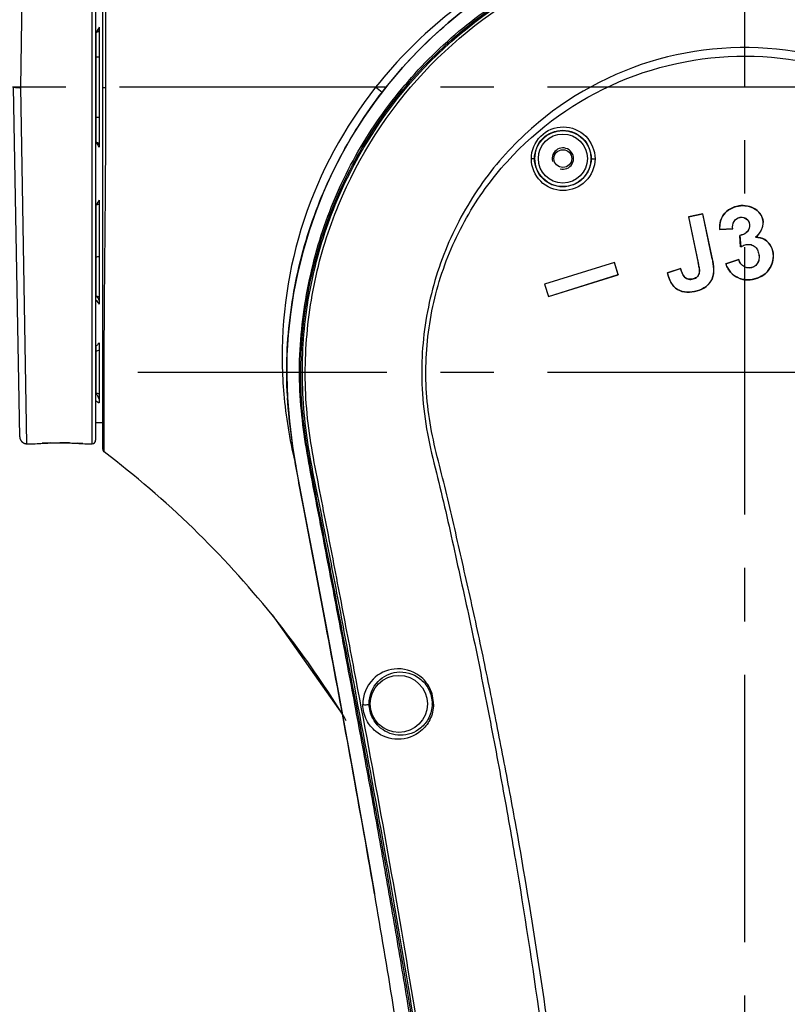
# Model space of a CAD drawing. Header units: millimetres. Extents: x 5828 to 6704, y 123 to 421.
# Tile 280 of 288: x 6552.71 to 6558.09, y 360.42 to 367.33. Entities that reach past the tile are written whole.
import ezdxf

# ---------------------------------------------------------------- set-up
doc = ezdxf.new("R2010")
doc.units = ezdxf.units.MM
doc.linetypes.add('CENTER', pattern=[0.6, 0.375, -0.075, 0.075, -0.075])
for name, color, linetype in [('中心线', 7, 'Continuous'), ('外形图', 7, 'Continuous'), ('尺寸标注', 7, 'Continuous'), ('运动范围', 7, 'Continuous')]:
    doc.layers.add(name, color=color, linetype=linetype)
doc.styles.add('微软雅黑', font='msyh.ttc', dxfattribs={"height": 1.5})
doc.dimstyles.new('尺寸标注_1_20比例', dxfattribs={"dimtxt": 1.5, "dimasz": 1.25, "dimexe": 0.5, "dimexo": 0.4, "dimgap": 0.5, "dimtad": 1, "dimdec": 1, "dimlfac": 20, "dimdsep": 46, "dimtxsty": '微软雅黑', "dimcen": 0.09, "dimadec": 0, "dimazin": 0, "dimtp": 0.01, "dimtm": 0.01, "dimtfac": 1, "dimtdec": 1, "dimtofl": 0, "dimtmove": 0, "dimatfit": 3, "dimfxl": 1, "dimtolj": 1, "dimarcsym": 0})

# ---------------------------------------------------------------- blocks, each defined once
blk = doc.blocks.new('*D1144')
at = {"layer": 'Defpoints', "color": 0}
for p in [(6557.7962, 395.6702), (6487.6476, 286.2413), (6537.9972, 286.2413)]:
    blk.add_point(p, dxfattribs=at)
at = {"layer": '尺寸标注', "color": 0, "lineweight": -2}
for p, q in [((6557.3962, 395.6702), (6487.1476, 395.6702)), ((6487.6476, 394.4202), (6487.6476, 287.4913)), ((6537.5972, 286.2413), (6487.1476, 286.2413))]:
    blk.add_line(p, q, dxfattribs=at)
at = {"layer": '尺寸标注', "color": 0}
for points in [[(6487.856, 394.4202), (6487.4393, 394.4202), (6487.6476, 395.6702)], [(6487.4393, 287.4913), (6487.856, 287.4913), (6487.6476, 286.2413)]]:
    blk.add_solid(points, dxfattribs=at)
at = {"layer": '尺寸标注', "color": 0, "insert": (6486.376, 340.9558), "char_height": 1.5, "attachment_point": 5, "rotation": 90, "style": '微软雅黑'}
blk.add_mtext('\\A1;\\A1;{\\fAlibaba PuHuiTi 3.0 55 Regular|b0|i0|c134|p18;2188.6}', dxfattribs=at)

msp = doc.modelspace()

# ---------------------------------------------------------------- linework, layer by layer
at = {"layer": '中心线', "linetype": 'CENTER', "ltscale": 5}
for p, q in [((6557.7962, 330.8596), (6557.7962, 371.8928)), ((6564.2883, 366.8553), (6521.5298, 366.8553)), ((6564.2883, 364.8553), (6553.5422, 364.8553))]:
    msp.add_line(p, q, dxfattribs=at)
at = {"layer": '外形图', "linetype": 'ByBlock'}
for p, q in [((6553.2962, 364.3177), (6553.2962, 369.5272)), ((6552.7212, 366.8553), (6552.764, 369.3552)), ((6553.2212, 364.3553), (6553.2212, 369.3532)), ((6553.2462, 369.3282), (6553.2462, 364.3803)), ((6553.3184, 366.8553), (6553.3175, 368.6731)), ((6553.2712, 367.2762), (6553.2712, 366.4343)), ((6553.25, 367.241), (6553.2462, 367.2348)), ((6553.2471, 367.2362), (6553.2471, 366.4743)), ((6553.25, 367.241), (6553.2501, 367.2411)), ((6553.2471, 367.067), (6553.2462, 367.067)), ((6552.714, 364.4044), (6552.6712, 366.8553)), ((6552.764, 364.3553), (6552.7212, 366.8553)), ((6553.2471, 366.6435), (6553.2462, 366.6435)), ((6553.2462, 366.4758), (6553.25, 366.4696)), ((6553.2471, 366.0257), (6553.2471, 365.3897)), ((6553.27, 366.0547), (6553.2712, 366.0554)), ((6553.2712, 366.0555), (6553.2706, 366.0551)), ((6553.2712, 366.0638), (6553.2712, 365.3347)), ((6557.5024, 365.9687), (6557.4013, 365.9475)), ((6557.4019, 365.9471), (6557.4013, 365.9475)), ((6557.4013, 365.9475), (6557.4694, 365.6229)), ((6557.4019, 365.9471), (6557.5021, 365.9681)), ((6557.4019, 365.9471), (6557.4698, 365.623)), ((6557.5021, 365.9681), (6557.5024, 365.9687)), ((6557.5686, 365.651), (6557.5021, 365.9681)), ((6557.569, 365.6511), (6557.5024, 365.9687)), ((6557.62, 365.8584), (6557.7119, 365.8619)), ((6557.6204, 365.8589), (6557.62, 365.8584)), ((6557.7115, 365.8623), (6557.6204, 365.8589)), ((6557.7115, 365.8623), (6557.7119, 365.8619)), ((6557.7619, 365.8165), (6557.7615, 365.8169)), ((6557.7673, 365.7361), (6557.7615, 365.8169)), ((6557.7619, 365.8165), (6557.7677, 365.7368)), ((6557.7677, 365.7368), (6557.7673, 365.7361)), ((6557.8721, 365.8034), (6557.8733, 365.8038)), ((6553.2471, 365.6645), (6553.2462, 365.6645)), ((6556.8828, 365.6273), (6556.3927, 365.4743)), ((6556.8825, 365.6268), (6556.3933, 365.4741)), ((6556.8825, 365.6268), (6556.8828, 365.6273)), ((6556.9092, 365.5411), (6556.8825, 365.6268)), ((6556.9098, 365.5409), (6556.8828, 365.6273)), ((6557.4698, 365.623), (6557.4694, 365.6229)), ((6557.5686, 365.651), (6557.569, 365.6511)), ((6557.7539, 365.6478), (6557.6631, 365.617)), ((6557.6637, 365.6167), (6557.6631, 365.617)), ((6557.6637, 365.6167), (6557.7537, 365.6473)), ((6557.7537, 365.6473), (6557.7539, 365.6478)), ((6556.4197, 365.3879), (6556.9098, 365.5409)), ((6556.42, 365.3884), (6556.9092, 365.5411)), ((6556.9092, 365.5411), (6556.9098, 365.5409)), ((6557.347, 365.5851), (6557.2537, 365.5541)), ((6557.2542, 365.5538), (6557.2537, 365.5541)), ((6557.2542, 365.5538), (6557.3467, 365.5845)), ((6557.3467, 365.5845), (6557.347, 365.5851)), ((6556.3933, 365.4741), (6556.3927, 365.4743)), ((6556.3927, 365.4743), (6556.4197, 365.3879)), ((6556.3933, 365.4741), (6556.42, 365.3884)), ((6553.2471, 365.3897), (6553.2462, 365.3897)), ((6556.42, 365.3884), (6556.4197, 365.3879)), ((6553.2712, 365.0635), (6553.2677, 365.0598)), ((6553.2712, 365.0635), (6553.2712, 364.6426)), ((6553.2471, 365.0046), (6553.2462, 365.0045)), ((6553.2471, 365.0375), (6553.2471, 364.7084)), ((6553.2462, 364.5053), (6553.2962, 364.5053)), ((6553.3056, 364.3592), (6553.3052, 364.4304)), ((6552.8212, 364.3553), (6552.8364, 364.3563)), ((6552.8212, 364.3553), (6552.8212, 364.3553)), ((6553.156, 364.3563), (6553.1712, 364.3553)), ((6553.1712, 364.3553), (6553.2212, 364.3553)), ((6553.3061, 364.2978), (6553.3056, 364.3592)), ((6554.8429, 363.1713), (6554.7024, 363.9121)), ((6554.4824, 363.1548), (6554.9765, 362.4566)), ((6554.8596, 363.0833), (6554.8429, 363.1713)), ((6555.0303, 362.1625), (6555.0205, 362.2165)), ((6555.2011, 361.201), (6555.1989, 361.2134)), ((6555.201, 361.201), (6555.2011, 361.201)), ((6555.2025, 361.1926), (6555.2011, 361.201))]:
    msp.add_line(p, q, dxfattribs=at)
for points in [[(6555.8326, 367.4009), (6555.717, 367.3068), (6555.6059, 367.2075), (6555.4995, 367.1033), (6555.398, 366.9943), (6555.3018, 366.881), (6555.2112, 366.7638), (6555.1264, 366.6429), (6555.0474, 366.5185), (6554.9743, 366.3908), (6554.9072, 366.2599), (6554.8462, 366.1259), (6554.7913, 365.9887), (6554.7424, 365.8484), (6554.6997, 365.7048), (6554.6635, 365.5587), (6554.634, 365.4114), (6554.6114, 365.2646), (6554.596, 365.1198), (6554.5874, 364.977), (6554.5855, 364.8314), (6554.5909, 364.6778)], [(6553.2501, 367.2411), (6553.2501, 367.2411), (6553.2502, 367.2412), (6553.2503, 367.2412), (6553.2504, 367.2413), (6553.2505, 367.2414), (6553.2507, 367.2415), (6553.2508, 367.2416), (6553.251, 367.2417), (6553.2512, 367.2418), (6553.2514, 367.2419), (6553.2516, 367.2421), (6553.2519, 367.2422), (6553.2522, 367.2423), (6553.2525, 367.2425), (6553.2528, 367.2426), (6553.2531, 367.2428), (6553.2534, 367.2429), (6553.2537, 367.243), (6553.2541, 367.2432), (6553.2545, 367.2433), (6553.2549, 367.2435), (6553.2553, 367.2437), (6553.2558, 367.2438), (6553.2562, 367.244), (6553.2567, 367.2442), (6553.2573, 367.2443), (6553.2578, 367.2445), (6553.2584, 367.2447), (6553.259, 367.2448), (6553.2595, 367.245)], [(6553.2595, 366.4655), (6553.259, 366.4657), (6553.2584, 366.4659), (6553.2579, 366.466), (6553.2574, 366.4662), (6553.2569, 366.4664), (6553.2564, 366.4665), (6553.2559, 366.4667), (6553.2554, 366.4668), (6553.255, 366.467), (6553.2546, 366.4672), (6553.2542, 366.4673), (6553.2538, 366.4675), (6553.2534, 366.4676), (6553.2531, 366.4678), (6553.2528, 366.4679), (6553.2525, 366.4681), (6553.2522, 366.4682), (6553.2519, 366.4683), (6553.2517, 366.4685), (6553.2514, 366.4686), (6553.2512, 366.4687), (6553.251, 366.4688), (6553.2508, 366.4689), (6553.2507, 366.469), (6553.2505, 366.4691), (6553.2504, 366.4692), (6553.2503, 366.4693), (6553.2502, 366.4694), (6553.2501, 366.4694), (6553.2501, 366.4695), (6553.25, 366.4695)], [(6553.2579, 366.0429), (6553.2583, 366.0434), (6553.2588, 366.0443), (6553.2594, 366.0451), (6553.26, 366.0459), (6553.2606, 366.0467), (6553.2613, 366.0475), (6553.262, 366.0483), (6553.2626, 366.049), (6553.2633, 366.0497), (6553.264, 366.0503), (6553.2647, 366.0509), (6553.2653, 366.0515), (6553.266, 366.052), (6553.2667, 366.0525), (6553.2673, 366.053), (6553.268, 366.0535), (6553.2687, 366.0539), (6553.2693, 366.0543), (6553.27, 366.0547)], [(6553.2684, 365.0605), (6553.2691, 365.0613), (6553.2699, 365.062), (6553.2707, 365.0627), (6553.2712, 365.0632)], [(6554.5909, 364.6778), (6554.6046, 364.5139), (6554.627, 364.339), (6554.6574, 364.153), (6554.694, 363.9562), (6554.7337, 363.7491), (6554.7748, 363.5321), (6554.8173, 363.3068), (6554.8613, 363.0737), (6554.9067, 362.8328), (6554.9531, 362.5835), (6555.0006, 362.3254), (6555.0492, 362.0582), (6555.0989, 361.7815), (6555.1498, 361.4948), (6555.201, 361.201)], [(6552.714, 364.4044), (6552.714, 364.4033), (6552.7141, 364.4021), (6552.7142, 364.4009), (6552.7143, 364.3998), (6552.7144, 364.3986), (6552.7146, 364.3974), (6552.7148, 364.3963), (6552.715, 364.3951), (6552.7153, 364.394), (6552.7156, 364.3928), (6552.7159, 364.3917), (6552.7162, 364.3906), (6552.7166, 364.3895), (6552.7169, 364.3884), (6552.7173, 364.3873), (6552.7178, 364.3862), (6552.7182, 364.3851), (6552.7187, 364.384), (6552.7192, 364.383), (6552.7198, 364.3819), (6552.7203, 364.3809), (6552.7209, 364.3799), (6552.7215, 364.3789), (6552.7222, 364.3779), (6552.7228, 364.3769), (6552.7235, 364.376), (6552.7242, 364.375), (6552.7249, 364.3741), (6552.7257, 364.3732), (6552.7264, 364.3723), (6552.7272, 364.3714), (6552.728, 364.3706), (6552.7288, 364.3697), (6552.7297, 364.3689), (6552.7306, 364.3681), (6552.7314, 364.3673), (6552.7323, 364.3666), (6552.7333, 364.3659), (6552.7342, 364.3652), (6552.7351, 364.3645), (6552.7361, 364.3638), (6552.7371, 364.3632), (6552.7381, 364.3625), (6552.7391, 364.3619), (6552.7401, 364.3614), (6552.7412, 364.3608), (6552.7422, 364.3603), (6552.7433, 364.3598), (6552.7443, 364.3593), (6552.7454, 364.3589), (6552.7465, 364.3585), (6552.7476, 364.3581), (6552.7487, 364.3577), (6552.7499, 364.3573), (6552.751, 364.357), (6552.7521, 364.3567), (6552.7533, 364.3565), (6552.7544, 364.3562), (6552.7556, 364.356), (6552.7567, 364.3558), (6552.7579, 364.3557), (6552.7591, 364.3556), (6552.7602, 364.3554), (6552.7614, 364.3554), (6552.7626, 364.3553), (6552.7637, 364.3553), (6552.8212, 364.3553)]]:
    msp.add_lwpolyline(points, dxfattribs=at)
for centre, radius in [((6556.5212, 366.3553), 0.1969), ((6556.5212, 366.3553), 0.1719), ((6556.5212, 366.3553), 0.0625), ((6555.3712, 362.5303), 0.2)]:
    msp.add_circle(centre, radius, dxfattribs=at)
for centre, radius, start, end in [((6553.2462, 367.2932), 0.05, 285.46938, 300), ((6552.5795, 363.4627), 4.2917, 51.44492, 52.23216), ((6553.2462, 366.4174), 0.05, 60, 74.53117), ((6556.5212, 366.3553), 0.075, 255, 195), ((6553.2462, 365.3394), 0.0504, 60.27005, 89.02407), ((6557.7005, 364.9745), 3.147, 181.53459, 185.44475), ((6553.2896, 364.5757), 0.1394, 107.77404, 108.16013), ((6557.8494, 364.9915), 3.2968, 185.4928, 193.86499), ((6557.6126, 364.8596), 3.0271, 183.24162, 183.44105), ((6552.9987, 361.8502), 2.5114, 91.55887, 92.91457), ((6552.9958, 361.8833), 2.4783, 88.46753, 89.98974), ((6552.9798, 361.6282), 2.7338, 86.3029, 87.03024), ((6553.2212, 364.3803), 0.025, 270, 0), ((6553.3212, 364.3177), 0.025, 180, 232.83927), ((6549.2084, 358.9036), 6.7741, 38.87133, 52.77772), ((6549.1754, 358.8751), 6.8177, 33.3094, 38.88378), ((6411.6591, 336.048), 145.7302, 10.344613, 10.691224), ((6549.2198, 358.905), 6.7641, 31.23683, 33.30432), ((6446.0355, 342.3093), 110.7882, 9.824633, 10.323172)]:
    msp.add_arc(centre, radius, start, end, dxfattribs=at)
for points, knots in [([(6560.3945, 366.8553), (6560.0933, 367.2456), (6559.2988, 367.8966), (6557.805, 368.2258), (6556.3193, 367.8801), (6555.5143, 367.2426), (6555.2081, 366.8553)], [0, 0, 0, 0, 0.250018, 0.49944, 0.74963, 1, 1, 1, 1]), ([(6554.5904, 364.6885), (6554.5793, 364.8844), (6554.5956, 365.2794), (6554.7261, 365.8568), (6554.9595, 366.4013), (6555.2887, 366.8936), (6555.7022, 367.3176), (6556.1852, 367.6602), (6556.7227, 367.9091), (6557.2966, 368.0554), (6557.8876, 368.0942), (6558.4757, 368.0244), (6559.0413, 367.8487), (6559.5655, 367.5731), (6559.953, 367.2667), (6560.2245, 366.9822), (6560.4074, 366.7506), (6560.5683, 366.5029), (6560.752, 366.1554), (6560.854, 365.8764), (6560.9022, 365.6862)], [0, 0, 0, 0, 0.062474, 0.124992, 0.187471, 0.249965, 0.312459, 0.374952, 0.437444, 0.499935, 0.562426, 0.624918, 0.687411, 0.749903, 0.812399, 0.843674, 0.87494, 0.906218, 0.937526, 1, 1, 1, 1]), ([(6554.685, 364.6228), (6554.6771, 364.7172), (6554.6706, 364.9073), (6554.6901, 365.1919), (6554.7347, 365.4737), (6554.8029, 365.7505), (6554.8958, 366.0198), (6555.0526, 366.366), (6555.3092, 366.7696), (6555.6999, 367.1903), (6556.1601, 367.5344), (6556.6753, 367.7889), (6557.2281, 367.9445), (6557.7999, 367.9961), (6558.3714, 367.9425), (6558.9234, 367.7864), (6559.4376, 367.5336), (6559.8965, 367.1926), (6560.2836, 366.7733), (6560.5864, 366.2909), (6560.7303, 365.9389), (6560.7848, 365.7579)], [0, 0, 0, 0, 0.031192, 0.062464, 0.093753, 0.124984, 0.156175, 0.187381, 0.249905, 0.312615, 0.375336, 0.43801, 0.500658, 0.563289, 0.625908, 0.688516, 0.751065, 0.813452, 0.875625, 0.937779, 1, 1, 1, 1]), ([(6555.9624, 356.048), (6555.9181, 356.7966), (6555.8118, 357.9174), (6555.6096, 359.4037), (6555.4349, 360.5153), (6555.2417, 361.6239), (6555.0703, 362.5458), (6554.929, 363.2827), (6554.8403, 363.7431), (6554.7684, 364.1116), (6554.7159, 364.3887), (6554.6847, 364.67), (6554.681, 365.0473), (6554.7387, 365.5175), (6554.9093, 366.0594), (6555.1753, 366.5617), (6555.6434, 367.1547), (6556.4194, 367.7221), (6557.3472, 367.9749), (6558.1035, 367.969), (6558.8463, 367.8273), (6559.7083, 367.3995), (6560.4871, 366.5539), (6560.7736, 365.8387), (6560.8468, 365.4708)], [0, 0, 0, 0, 0.124792, 0.187203, 0.249618, 0.312039, 0.374464, 0.405678, 0.436894, 0.452504, 0.468149, 0.483833, 0.499525, 0.530866, 0.562212, 0.593557, 0.624907, 0.687364, 0.749846, 0.781227, 0.812611, 0.875106, 0.937561, 1, 1, 1, 1]), ([(6555.9633, 356.2149), (6555.9164, 356.9525), (6555.8069, 358.0566), (6555.6044, 359.5208), (6555.4301, 360.6158), (6555.2397, 361.7081), (6555.0676, 362.6158), (6554.9323, 363.3426), (6554.8249, 363.8863), (6554.7102, 364.4293), (6554.6804, 364.9859), (6554.7543, 365.5385), (6554.9799, 366.244), (6555.4956, 367.0328), (6556.4033, 367.7003), (6557.3099, 367.9574), (6558.0507, 367.9624), (6558.7808, 367.8362), (6559.6335, 367.4369), (6560.2916, 366.7625), (6560.6483, 366.1137), (6560.7692, 365.7619), (6560.8114, 365.5821)], [0, 0, 0, 0, 0.125159, 0.187747, 0.250335, 0.312923, 0.375511, 0.406802, 0.438102, 0.469394, 0.50069, 0.531981, 0.563267, 0.625585, 0.687907, 0.750225, 0.78151, 0.812795, 0.875116, 0.937434, 0.968715, 1, 1, 1, 1]), ([(6555.98, 356.2159), (6555.9324, 356.9498), (6555.8243, 358.0485), (6555.6242, 359.5059), (6555.4521, 360.596), (6555.2625, 361.6832), (6555.0941, 362.5874), (6554.9557, 363.3101), (6554.8688, 363.7617), (6554.7982, 364.1231), (6554.7461, 364.395), (6554.716, 364.6713), (6554.7124, 365.0417), (6554.768, 365.5034), (6554.9878, 366.2114), (6555.4969, 367.006), (6556.4024, 367.6805), (6557.3104, 367.9405), (6558.0529, 367.9447), (6558.7837, 367.816), (6559.636, 367.4101), (6560.4162, 366.5961), (6560.7142, 365.902), (6560.796, 365.5431)], [0, 0, 0, 0, 0.124757, 0.187152, 0.249555, 0.311958, 0.374375, 0.405585, 0.436791, 0.452386, 0.46806, 0.483749, 0.499459, 0.530817, 0.562181, 0.624674, 0.687214, 0.749761, 0.781163, 0.81256, 0.875074, 0.937549, 1, 1, 1, 1]), ([(6553.2712, 367.2762), (6553.2694, 367.2733), (6553.2622, 367.2617), (6553.2553, 367.2498), (6553.25, 367.241)], [0, 0, 0, 0, 0.249859, 1, 1, 1, 1]), ([(6553.2712, 367.2566), (6553.2706, 367.2552), (6553.2691, 367.2524), (6553.2664, 367.249), (6553.2632, 367.2464), (6553.2608, 367.2453), (6553.2595, 367.245)], [0, 0, 0, 0, 0.283021, 0.53966, 0.775608, 1, 1, 1, 1]), ([(6560.5963, 355.7502), (6560.6029, 355.9206), (6560.6061, 356.2619), (6560.6185, 356.9442), (6560.6103, 357.7974), (6560.592, 358.8211), (6560.5487, 359.8441), (6560.4906, 360.8664), (6560.4138, 361.8875), (6560.3368, 362.7373), (6560.2643, 363.4161), (6560.2051, 363.9245), (6560.1449, 364.433), (6560.0749, 364.9394), (6560.0206, 365.3644), (6559.9111, 365.6887), (6559.7699, 365.9996), (6559.5283, 366.3554), (6559.1508, 366.7059), (6558.7046, 366.9639), (6558.0506, 367.1654), (6557.1718, 367.1293), (6556.4009, 366.7072), (6555.9431, 366.1991), (6555.6927, 365.7484), (6555.5475, 365.254), (6555.5259, 364.9103), (6555.5348, 364.74)], [0, 0, 0, 0, 0.031284, 0.062572, 0.125154, 0.187742, 0.250333, 0.312924, 0.375517, 0.438108, 0.469403, 0.500697, 0.531989, 0.563277, 0.594551, 0.610205, 0.625854, 0.657098, 0.68832, 0.719548, 0.7508, 0.812931, 0.875006, 0.906225, 0.937467, 0.968726, 1, 1, 1, 1]), ([(6553.2712, 367.0663), (6553.2673, 367.0666), (6553.2593, 367.0669), (6553.2512, 367.067), (6553.2471, 367.067)], [0, 0, 0, 0, 0.482571, 1, 1, 1, 1]), ([(6556.7959, 355.8435), (6556.7881, 356.1688), (6556.761, 356.8192), (6556.6964, 357.7937), (6556.6079, 358.7666), (6556.4927, 359.7369), (6556.3565, 360.7044), (6556.2249, 361.508), (6556.1055, 362.1482), (6556.0113, 362.6273), (6555.9121, 363.1054), (6555.8029, 363.5812), (6555.6977, 364.057), (6555.5665, 364.5272), (6555.5493, 365.0177), (6555.6376, 365.4988), (6555.8309, 365.9487), (6556.2097, 366.4758), (6556.887, 366.9593), (6557.8638, 367.144), (6558.8286, 366.9019), (6559.603, 366.2795), (6559.8941, 365.6786), (6559.9666, 365.3657)], [0, 0, 0, 0, 0.062775, 0.125581, 0.188407, 0.251241, 0.314071, 0.376903, 0.408314, 0.439719, 0.471122, 0.502509, 0.533895, 0.565185, 0.596393, 0.627624, 0.658854, 0.690047, 0.752034, 0.814057, 0.876061, 0.938032, 1, 1, 1, 1]), ([(6552.6712, 366.8561), (6552.6712, 366.8561), (6552.6712, 366.856), (6552.6713, 366.8558), (6552.6713, 366.8556), (6552.6714, 366.8554), (6552.6715, 366.8552), (6552.6716, 366.8551), (6552.6718, 366.8551), (6552.672, 366.8551), (6552.6722, 366.8552), (6552.6725, 366.8552), (6552.6729, 366.8552), (6552.6735, 366.8552), (6552.6744, 366.8551), (6552.6753, 366.8551), (6552.6764, 366.8551), (6552.678, 366.8551), (6552.6804, 366.8551), (6552.6835, 366.855), (6552.687, 366.8549), (6552.6901, 366.8549), (6552.6928, 366.8548), (6552.695, 366.8548), (6552.6972, 366.8547), (6552.6994, 366.8546), (6552.7013, 366.8546), (6552.7029, 366.8545), (6552.7045, 366.8544), (6552.7061, 366.8542), (6552.7077, 366.8541), (6552.709, 366.8541), (6552.7102, 366.8541), (6552.7115, 366.854), (6552.7127, 366.8536), (6552.7139, 366.8529), (6552.715, 366.852), (6552.7159, 366.8514), (6552.7166, 366.851), (6552.7172, 366.8508), (6552.7177, 366.8508), (6552.7182, 366.8509), (6552.7187, 366.8512), (6552.7193, 366.8518), (6552.72, 366.8527), (6552.7207, 366.854), (6552.7211, 366.8548), (6552.7212, 366.8553)], [0, 0, 0, 0, 0.001996, 0.006595, 0.012155, 0.014804, 0.017131, 0.020655, 0.02394, 0.027872, 0.032453, 0.037538, 0.043164, 0.056163, 0.07145, 0.088986, 0.10873, 0.130631, 0.180669, 0.238581, 0.303765, 0.375547, 0.41368, 0.453173, 0.493931, 0.535862, 0.578838, 0.600669, 0.622711, 0.667414, 0.690071, 0.712951, 0.735959, 0.759024, 0.782637, 0.80797, 0.834344, 0.859273, 0.870494, 0.88075, 0.890323, 0.899969, 0.910402, 0.921866, 0.947411, 0.974503, 1, 1, 1, 1]), ([(6553.2962, 366.8543), (6553.2962, 366.8557), (6553.306, 366.8536), (6553.3098, 366.8551), (6553.3145, 366.855)], [0, 0, 0, 0, 0.232234, 1, 1, 1, 1]), ([(6553.3052, 364.4304), (6553.3047, 364.5525), (6553.3053, 365.3608), (6553.3185, 366.169), (6553.3184, 366.8553)], [0, 0, 0, 0, 0.151002, 1, 1, 1, 1]), ([(6555.2081, 366.8553), (6554.99, 366.5771), (6554.6472, 365.9473), (6554.5454, 365.2375), (6554.5547, 364.8903)], [0, 0, 0, 0, 0.50437, 1, 1, 1, 1]), ([(6553.2712, 366.6442), (6553.2673, 366.644), (6553.2593, 366.6436), (6553.2512, 366.6435), (6553.2471, 366.6435)], [0, 0, 0, 0, 0.482571, 1, 1, 1, 1]), ([(6556.3003, 366.354), (6556.3002, 366.4111), (6556.3485, 366.5301), (6556.5238, 366.6015), (6556.6985, 366.5296), (6556.7465, 366.4109), (6556.7465, 366.3539)], [0, 0, 0, 0, 0.250616, 0.500595, 0.750009, 1, 1, 1, 1]), ([(6556.3222, 366.3553), (6556.3222, 366.4061), (6556.3653, 366.5119), (6556.5211, 366.5752), (6556.6766, 366.5115), (6556.7194, 366.4059), (6556.7194, 366.3553)], [0, 0, 0, 0, 0.250512, 0.500618, 0.750073, 1, 1, 1, 1]), ([(6553.25, 366.4696), (6553.2518, 366.4667), (6553.2588, 366.4549), (6553.2657, 366.443), (6553.2712, 366.4343)], [0, 0, 0, 0, 0.250184, 1, 1, 1, 1]), ([(6553.2712, 366.4539), (6553.2706, 366.4554), (6553.2691, 366.4581), (6553.2664, 366.4616), (6553.2632, 366.4642), (6553.2608, 366.4652), (6553.2595, 366.4655)], [0, 0, 0, 0, 0.283027, 0.539667, 0.775612, 1, 1, 1, 1]), ([(6556.3222, 366.3553), (6556.322, 366.3547), (6556.3192, 366.355), (6556.3129, 366.3537), (6556.3055, 366.354), (6556.3003, 366.354)], [0, 0, 0, 0, 0.075271, 0.283764, 1, 1, 1, 1]), ([(6556.7465, 366.3539), (6556.7464, 366.2968), (6556.698, 366.178), (6556.5228, 366.1069), (6556.3485, 366.1788), (6556.3003, 366.2971), (6556.3003, 366.354)], [0, 0, 0, 0, 0.250711, 0.500886, 0.750098, 1, 1, 1, 1]), ([(6556.7194, 366.3553), (6556.7193, 366.3045), (6556.6761, 366.1989), (6556.5204, 366.1358), (6556.3652, 366.1994), (6556.3223, 366.3047), (6556.3222, 366.3553)], [0, 0, 0, 0, 0.250528, 0.500816, 0.750079, 1, 1, 1, 1]), ([(6556.7194, 366.3553), (6556.7196, 366.3546), (6556.7234, 366.3551), (6556.7311, 366.3534), (6556.7402, 366.3539), (6556.7465, 366.3539)], [0, 0, 0, 0, 0.082551, 0.304885, 1, 1, 1, 1]), ([(6553.2579, 366.0429), (6553.257, 366.0414), (6553.2531, 366.0352), (6553.2492, 366.029), (6553.2462, 366.0244)], [0, 0, 0, 0, 0.250102, 1, 1, 1, 1]), ([(6553.2712, 366.034), (6553.2679, 366.0332), (6553.2611, 366.032), (6553.2543, 366.0315), (6553.2507, 366.0314)], [0, 0, 0, 0, 0.485881, 1, 1, 1, 1]), ([(6553.2712, 366.0638), (6553.2701, 366.0621), (6553.2655, 366.0552), (6553.2612, 366.0482), (6553.2579, 366.0429)], [0, 0, 0, 0, 0.250425, 1, 1, 1, 1]), ([(6557.6204, 365.8589), (6557.6204, 365.8793), (6557.6224, 365.9209), (6557.6637, 365.9943), (6557.7465, 366.0293), (6557.8284, 366.0233), (6557.885, 365.9955), (6557.9243, 365.9448), (6557.9258, 365.9012), (6557.921, 365.8815)], [0, 0, 0, 0, 0.125672, 0.251171, 0.49855, 0.624479, 0.750131, 0.875461, 1, 1, 1, 1]), ([(6557.8733, 365.8038), (6557.9036, 365.8295), (6557.9386, 365.8922), (6557.9088, 365.9716), (6557.8603, 366.012), (6557.7998, 366.0282), (6557.7188, 366.0226), (6557.6609, 365.9861), (6557.6404, 365.9519)], [0, 0, 0, 0, 0.246774, 0.372248, 0.498494, 0.624945, 0.751718, 1, 1, 1, 1]), ([(6557.7115, 365.8623), (6557.7098, 365.8798), (6557.7136, 365.9178), (6557.7621, 365.9517), (6557.8202, 365.9354), (6557.8312, 365.8967), (6557.8302, 365.8793)], [0, 0, 0, 0, 0.252818, 0.502832, 0.749379, 1, 1, 1, 1]), ([(6557.7119, 365.8619), (6557.7102, 365.8793), (6557.7138, 365.9171), (6557.7619, 365.9512), (6557.82, 365.935), (6557.8308, 365.8964), (6557.8298, 365.8791)], [0, 0, 0, 0, 0.252896, 0.502884, 0.749376, 1, 1, 1, 1]), ([(6557.8298, 365.8791), (6557.8287, 365.8628), (6557.8107, 365.8297), (6557.7773, 365.8197), (6557.7609, 365.8167)], [0, 0, 0, 0, 0.494757, 1, 1, 1, 1]), ([(6557.8302, 365.8793), (6557.8293, 365.863), (6557.8116, 365.8298), (6557.7783, 365.8195), (6557.7619, 365.8165)], [0, 0, 0, 0, 0.494957, 1, 1, 1, 1]), ([(6557.6631, 365.617), (6557.6769, 365.575), (6557.7272, 365.516), (6557.8178, 365.5011), (6557.8855, 365.5135), (6557.9462, 365.5475), (6557.9865, 365.6046), (6558.0018, 365.6723), (6557.9913, 365.7183), (6557.981, 365.7384)], [0, 0, 0, 0, 0.24585, 0.371543, 0.497487, 0.623228, 0.748918, 0.874614, 1, 1, 1, 1]), ([(6557.7677, 365.7368), (6557.7776, 365.742), (6557.7977, 365.7525), (6557.8322, 365.7557), (6557.865, 365.7435), (6557.8867, 365.7161), (6557.8963, 365.6835), (6557.8982, 365.6495), (6557.8861, 365.6169), (6557.8687, 365.6014), (6557.8589, 365.596)], [0, 0, 0, 0, 0.125604, 0.250536, 0.37524, 0.499985, 0.625291, 0.750498, 0.87523, 1, 1, 1, 1]), ([(6557.7678, 365.7364), (6557.7778, 365.7416), (6557.7978, 365.752), (6557.832, 365.7553), (6557.8647, 365.7431), (6557.8863, 365.7159), (6557.8959, 365.6835), (6557.8977, 365.6496), (6557.8858, 365.6171), (6557.8684, 365.6017), (6557.8587, 365.5963)], [0, 0, 0, 0, 0.125602, 0.250536, 0.375239, 0.499981, 0.625288, 0.750498, 0.87523, 1, 1, 1, 1]), ([(6557.8721, 365.8034), (6557.8937, 365.8034), (6557.9383, 365.793), (6557.9846, 365.7429), (6558.0007, 365.6777), (6557.9889, 365.6122), (6557.9531, 365.5556), (6557.8802, 365.507), (6557.8093, 365.4999), (6557.7682, 365.5121)], [0, 0, 0, 0, 0.125098, 0.250154, 0.375441, 0.500844, 0.626293, 0.751889, 1, 1, 1, 1]), ([(6557.981, 365.7384), (6557.971, 365.7578), (6557.9403, 365.7927), (6557.8952, 365.8037), (6557.8733, 365.8038)], [0, 0, 0, 0, 0.499709, 1, 1, 1, 1]), ([(6553.2712, 365.6684), (6553.2674, 365.6672), (6553.2594, 365.6652), (6553.2513, 365.6645), (6553.2471, 365.6645)], [0, 0, 0, 0, 0.488822, 1, 1, 1, 1]), ([(6557.2537, 365.5541), (6557.2631, 365.5094), (6557.3102, 365.412), (6557.443, 365.415), (6557.5275, 365.4525), (6557.5891, 365.5294), (6557.5785, 365.6059), (6557.569, 365.6511)], [0, 0, 0, 0, 0.248064, 0.495967, 0.622914, 0.749415, 1, 1, 1, 1]), ([(6557.5686, 365.651), (6557.578, 365.6059), (6557.5887, 365.5297), (6557.5275, 365.4529), (6557.4432, 365.4157), (6557.3108, 365.4122), (6557.2636, 365.5092), (6557.2542, 365.5538)], [0, 0, 0, 0, 0.250763, 0.377032, 0.503893, 0.751846, 1, 1, 1, 1]), ([(6557.3467, 365.5845), (6557.352, 365.5633), (6557.3609, 365.5282), (6557.4022, 365.5056), (6557.436, 365.5094), (6557.4671, 365.5246), (6557.4809, 365.5573), (6557.4773, 365.5907), (6557.4721, 365.6122), (6557.4698, 365.623)], [0, 0, 0, 0, 0.249097, 0.373515, 0.498989, 0.623661, 0.748113, 0.873878, 1, 1, 1, 1]), ([(6557.4694, 365.6229), (6557.4716, 365.6121), (6557.4768, 365.5907), (6557.4805, 365.5575), (6557.4667, 365.5248), (6557.4356, 365.5098), (6557.402, 365.506), (6557.3609, 365.529), (6557.3523, 365.5639), (6557.347, 365.5851)], [0, 0, 0, 0, 0.126114, 0.251874, 0.376302, 0.500969, 0.626414, 0.750839, 1, 1, 1, 1]), ([(6557.7682, 365.5121), (6557.7439, 365.5193), (6557.6987, 365.5474), (6557.6717, 365.5926), (6557.6637, 365.6167)], [0, 0, 0, 0, 0.499448, 1, 1, 1, 1]), ([(6557.8589, 365.596), (6557.84, 365.5855), (6557.787, 365.5845), (6557.7607, 365.6264), (6557.7537, 365.6473)], [0, 0, 0, 0, 0.496226, 1, 1, 1, 1]), ([(6557.8587, 365.5963), (6557.8398, 365.5859), (6557.7869, 365.585), (6557.7609, 365.627), (6557.7539, 365.6478)], [0, 0, 0, 0, 0.496128, 1, 1, 1, 1]), ([(6553.2712, 365.3603), (6553.2701, 365.3641), (6553.2679, 365.3695), (6553.2642, 365.376), (6553.2612, 365.3802), (6553.258, 365.3837), (6553.2545, 365.3865), (6553.2509, 365.3886), (6553.2483, 365.3895), (6553.2471, 365.3897)], [0, 0, 0, 0, 0.297969, 0.436231, 0.565965, 0.686734, 0.798658, 0.902544, 1, 1, 1, 1]), ([(6553.2462, 365.367), (6553.2483, 365.3643), (6553.2567, 365.3536), (6553.2647, 365.3426), (6553.2712, 365.3347)], [0, 0, 0, 0, 0.251159, 1, 1, 1, 1]), ([(6553.2677, 365.0598), (6553.2659, 365.0579), (6553.2587, 365.0501), (6553.2517, 365.0423), (6553.2462, 365.0366)], [0, 0, 0, 0, 0.251238, 1, 1, 1, 1]), ([(6553.2712, 365.0107), (6553.2675, 365.0087), (6553.2596, 365.0057), (6553.2513, 365.0046), (6553.2471, 365.0046)], [0, 0, 0, 0, 0.497295, 1, 1, 1, 1]), ([(6553.2712, 364.7032), (6553.2675, 364.7048), (6553.2595, 364.7074), (6553.2513, 364.7084), (6553.2471, 364.7084)], [0, 0, 0, 0, 0.493658, 1, 1, 1, 1]), ([(6553.2712, 364.6673), (6553.27, 364.6714), (6553.2671, 364.6794), (6553.2614, 364.6906), (6553.2548, 364.7004), (6553.2497, 364.706), (6553.2471, 364.7084)], [0, 0, 0, 0, 0.265521, 0.529435, 0.778185, 1, 1, 1, 1]), ([(6555.5348, 364.74), (6555.5397, 364.6464), (6555.5608, 364.4596), (6555.6252, 364.186), (6555.694, 363.9137), (6555.7729, 363.5475), (6555.8762, 363.0908), (6555.987, 362.5396), (6556.0924, 361.9874), (6556.2231, 361.249), (6556.3638, 360.3221), (6556.5081, 359.2066), (6556.6217, 358.0875), (6556.7037, 356.9661), (6556.7411, 356.2176), (6556.753, 355.8432)], [0, 0, 0, 0, 0.031256, 0.062473, 0.093691, 0.124921, 0.187394, 0.249889, 0.3124, 0.374919, 0.499974, 0.625031, 0.75007, 0.875071, 1, 1, 1, 1]), ([(6553.2462, 364.6571), (6553.2504, 364.6547), (6553.2586, 364.6497), (6553.267, 364.6448), (6553.2712, 364.6426)], [0, 0, 0, 0, 0.500544, 1, 1, 1, 1]), ([(6554.7024, 363.9121), (6554.6905, 363.9756), (6554.6426, 364.229), (6554.6026, 364.4849), (6554.591, 364.6779)], [0, 0, 0, 0, 0.250399, 1, 1, 1, 1]), ([(6555.9463, 356.0603), (6555.9359, 356.2406), (6555.9119, 356.601), (6555.8511, 357.3207), (6555.7545, 358.2185), (6555.6128, 359.2925), (6555.4756, 360.1846), (6555.3569, 360.8967), (6555.2642, 361.43), (6555.1684, 361.9626), (6555.0699, 362.4946), (6554.9698, 363.0262), (6554.8848, 363.4689), (6554.8169, 363.823), (6554.7653, 364.0885), (6554.716, 364.3543), (6554.6925, 364.5331), (6554.685, 364.6228)], [0, 0, 0, 0, 0.062542, 0.125089, 0.250182, 0.375252, 0.500293, 0.562802, 0.625299, 0.68778, 0.750246, 0.812704, 0.875159, 0.906378, 0.937601, 0.968823, 1, 1, 1, 1]), ([(6552.8364, 364.3563), (6552.8452, 364.3569), (6552.8667, 364.3582), (6552.9033, 364.3599), (6552.9477, 364.3612), (6552.9962, 364.3617), (6553.0447, 364.3612), (6553.0891, 364.3599), (6553.1257, 364.3582), (6553.1472, 364.3569), (6553.156, 364.3563)], [0, 0, 0, 0, 0.083585, 0.20131, 0.344135, 0.50001, 0.655888, 0.798541, 0.916511, 1, 1, 1, 1]), ([(6555.6149, 362.5278), (6555.6142, 362.5669), (6555.5974, 362.6439), (6555.5065, 362.7525), (6555.3434, 362.7979), (6555.1684, 362.7145), (6555.1174, 362.5903), (6555.1184, 362.5266)], [0, 0, 0, 0, 0.152497, 0.29558, 0.535699, 0.751205, 1, 1, 1, 1]), ([(6555.1631, 362.5303), (6555.1624, 362.5871), (6555.2059, 362.6979), (6555.3613, 362.7739), (6555.5073, 362.7331), (6555.5883, 362.6353), (6555.6048, 362.5657), (6555.6045, 362.5303)], [0, 0, 0, 0, 0.248034, 0.461555, 0.701124, 0.845505, 1, 1, 1, 1]), ([(6555.1184, 362.5266), (6555.1265, 362.5243), (6555.1401, 362.5241), (6555.1536, 362.5261), (6555.1625, 362.5277), (6555.1631, 362.5303)], [0, 0, 0, 0, 0.550096, 0.825872, 1, 1, 1, 1]), ([(6555.6148, 362.5278), (6555.6146, 362.4906), (6555.5971, 362.419), (6555.5163, 362.3164), (6555.3672, 362.2611), (6555.2188, 362.3151), (6555.137, 362.4159), (6555.1188, 362.4883), (6555.1184, 362.5266)], [0, 0, 0, 0, 0.146373, 0.277574, 0.501557, 0.719297, 0.849582, 1, 1, 1, 1]), ([(6555.6045, 362.5303), (6555.6043, 362.4966), (6555.5888, 362.4321), (6555.5165, 362.3401), (6555.3834, 362.2913), (6555.252, 362.3409), (6555.1798, 362.4312), (6555.1636, 362.4959), (6555.1631, 362.5303)], [0, 0, 0, 0, 0.148097, 0.279858, 0.502727, 0.718911, 0.848837, 1, 1, 1, 1]), ([(6555.6148, 362.5278), (6555.6125, 362.528), (6555.6094, 362.5287), (6555.605, 362.5292), (6555.6045, 362.5303)], [0, 0, 0, 0, 0.667403, 1, 1, 1, 1]), ([(6555.7932, 355.7005), (6555.7947, 355.7417), (6555.7963, 355.8482), (6555.7955, 356.0432), (6555.7894, 356.3036), (6555.7713, 356.7404), (6555.7292, 357.3441), (6555.6548, 358.0991), (6555.5615, 358.8712), (6555.4535, 359.6461), (6555.3335, 360.4202), (6555.247, 360.9353), (6555.2025, 361.1926)], [0, 0, 0, 0, 0.022354, 0.057754, 0.10582, 0.163596, 0.294879, 0.433997, 0.575121, 0.716705, 0.858352, 1, 1, 1, 1])]:
    msp.add_open_spline(points, degree=3, knots=knots, dxfattribs=at)
for points in [[(6557.6404, 365.9519), (6557.624, 365.9245), (6557.6199, 365.8903), (6557.62, 365.8584)], [(6557.921, 365.8815), (6557.9138, 365.8516), (6557.8957, 365.823), (6557.8721, 365.8034)]]:
    msp.add_open_spline(points, degree=3, dxfattribs=at)
at = {"layer": '运动范围'}
msp.add_arc((6557.7962, 336.8553), 58.815, 350, 225, dxfattribs=at)

# ---------------------------------------------------------------- dimensions: what is measured, and where the dimension line sits
at = {"layer": '尺寸标注'}
dim = msp.add_linear_dim(base=(6487.6476, 286.2413), p1=(6557.7962, 395.6702), p2=(6537.9972, 286.2413), angle=90, text='\\A1;{\\fAlibaba PuHuiTi 3.0 55 Regular|b0|i0|c134|p18;2188.6}', dimstyle='尺寸标注_1_20比例', dxfattribs=at)
dim.commit()
dim.dimension.update_dxf_attribs({"geometry": '*D1144', "text_midpoint": (6487.6476, 340.9558), "dimtype": 160})

doc.saveas('drawing.dxf')
